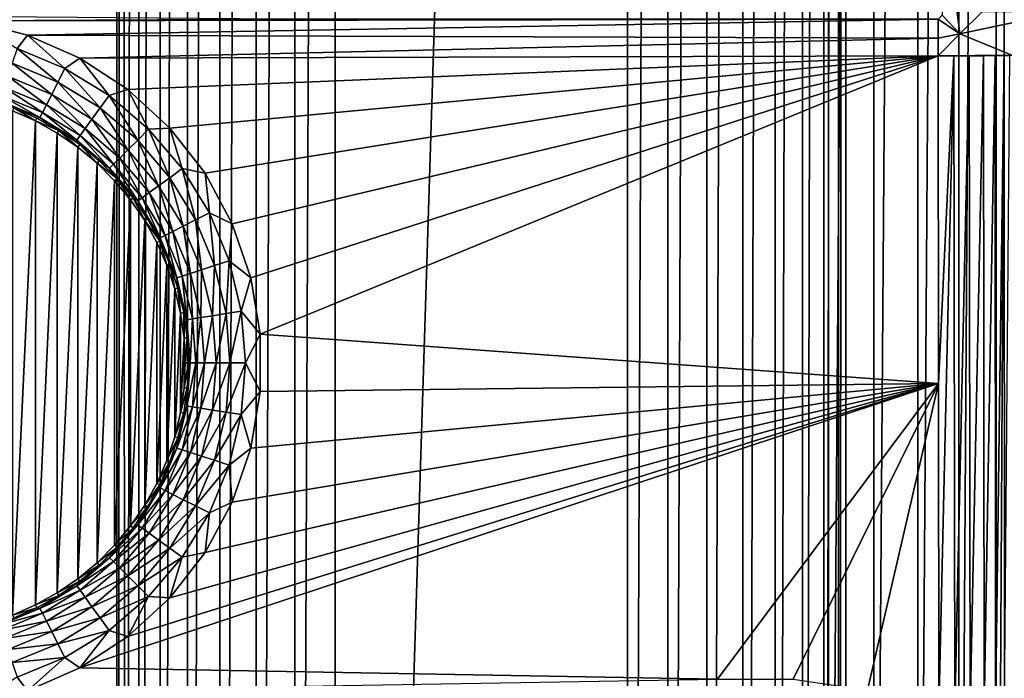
# Model space of a CAD drawing. Header units: metres. Extents: x -206 to 75, y -104 to 104.
# Tile 997 of 1056: x 26 to 40, y -29 to -20. Entities that reach past the tile are written whole.
import ezdxf

# ---------------------------------------------------------------- set-up
doc = ezdxf.new("R2010")
doc.units = ezdxf.units.M
doc.layers.add('solid_01_1-CONSUMER_THERM_B_125288', color=7, linetype='CONTINUOUS')

msp = doc.modelspace()

# ---------------------------------------------------------------- linework, layer by layer
at = {"layer": 'solid_01_1-CONSUMER_THERM_B_125288'}
for points in [[(37.641285, -67.320755), (69.485435, 75.004799), (69.506912, -74.995201)], [(37.641285, -67.320755), (37.742935, -66.77655), (69.485435, 75.004799)], [(37.723892, 66.223442), (69.485435, 75.004799), (37.742855, -66.222939)], [(37.742935, -66.77655), (37.742855, -66.222939), (69.485435, 75.004799)], [(-27.776106, 66.214066), (28.050987, 67.836098), (-27.757145, -66.232315)], [(28.050987, 67.836098), (-27.757065, -66.785934), (-27.757145, -66.232315)], [(28.050987, 67.836098), (27.851068, 67.319839), (-27.757065, -66.785934)], [(27.851068, 67.319839), (27.74942, 66.775635), (-27.757065, -66.785934)], [(27.74942, 66.775635), (-28.058632, -67.846397), (-27.858715, -67.330139)], [(27.74942, 66.775635), (27.749498, 66.222015), (-28.058632, -67.846397)], [(27.74942, 66.775635), (-27.858715, -67.330139), (-27.757065, -66.785934)], [(27.749498, 66.222015), (27.768459, -66.224365), (-28.058632, -67.846397)], [(27.749498, 66.222015), (27.851305, 65.677841), (27.768459, -66.224365)], [(37.622242, 65.679237), (37.723892, 66.223442), (37.641048, -65.678764)], [(37.723892, 66.223442), (37.742855, -66.222939), (37.641048, -65.678764)], [(27.851305, 65.677841), (27.87011, -65.680161), (27.768459, -66.224365)], [(27.851305, 65.677841), (28.051369, 65.161636), (27.87011, -65.680161)], [(37.422325, 65.162979), (37.622242, 65.679237), (37.440983, -65.16256)], [(37.622242, 65.679237), (37.641048, -65.678764), (37.440983, -65.16256)], [(28.051369, 65.161636), (28.070026, -65.163902), (27.87011, -65.680161)], [(28.051369, 65.161636), (28.34288, 64.690987), (28.070026, -65.163902)], [(37.130951, 64.692245), (37.422325, 65.162979), (37.149475, -64.69191)], [(37.422325, 65.162979), (37.440983, -65.16256), (37.149475, -64.69191)], [(28.34288, 64.690987), (28.361403, -64.693169), (28.070026, -65.163902)], [(28.34288, 64.690987), (28.715908, 64.281921), (28.361403, -64.693169)], [(36.758041, 64.283073), (37.130951, 64.692245), (36.776447, -64.282845)], [(37.130951, 64.692245), (37.149475, -64.69191), (36.776447, -64.282845)], [(28.715908, 64.281921), (28.734314, -64.283997), (28.361403, -64.693169)], [(28.715908, 64.281921), (29.157747, 63.948364), (28.734314, -64.283997)], [(36.316296, 63.94939), (36.758041, 64.283073), (36.334606, -63.949284)], [(36.758041, 64.283073), (36.776447, -64.282845), (36.334606, -63.949284)], [(29.157747, 63.948364), (29.176058, -63.95031), (28.734314, -64.283997)], [(29.157747, 63.948364), (29.653353, 63.701675), (29.176058, -63.95031)], [(35.820763, 63.702557), (36.316296, 63.94939), (35.839001, -63.702595)], [(36.316296, 63.94939), (36.334606, -63.949284), (35.839001, -63.702595)], [(29.653353, 63.701675), (29.671591, -63.703476), (29.176058, -63.95031)], [(29.653353, 63.701675), (30.185843, 63.550251), (29.671591, -63.703476)], [(35.288315, 63.550983), (35.820763, 63.702557), (35.306511, -63.551174)], [(35.820763, 63.702557), (35.839001, -63.702595), (35.306511, -63.551174)], [(30.185843, 63.550251), (30.204039, -63.551903), (29.671591, -63.703476)], [(30.185843, 63.550251), (30.737085, 63.499252), (30.204039, -63.551903)], [(30.737085, 63.499252), (30.755268, -63.500744), (30.204039, -63.551903)], [(34.737087, 63.499825), (30.755268, -63.500744), (30.737085, 63.499252)], [(34.737087, 63.499825), (34.755268, -63.500172), (30.755268, -63.500744)], [(34.737087, 63.499825), (35.288315, 63.550983), (34.755268, -63.500172)], [(35.288315, 63.550983), (35.306511, -63.551174), (34.755268, -63.500172)], [(-37.500069, 41.072453, 108.410858), (37.499931, 41.072487, 108.410858), (-37.500031, -41.072514, 108.410858)], [(37.499931, 41.072487, 108.410858), (37.499969, -41.072479, 108.410858), (-37.500031, -41.072514, 108.410858)], [(38.120285, 41.018215, 108.410858), (37.499969, -41.072479, 108.410858), (37.499931, 41.072487, 108.410858)], [(38.120323, -41.018204, 108.410858), (37.499969, -41.072479, 108.410858), (38.120285, 41.018215, 108.410858)], [(38.120323, -41.018204, 108.410858), (38.120285, 41.018215, 108.410858), (38.72179, 40.85704, 108.410858)], [(38.120323, -41.018204, 108.410858), (38.72179, 40.85704, 108.410858), (38.721828, -40.857029, 108.410858)], [(38.721828, -40.857029, 108.410858), (38.72179, 40.85704, 108.410858), (39.286171, 40.593868, 108.410858)], [(38.721828, -40.857029, 108.410858), (39.286171, 40.593868, 108.410858), (39.286209, -40.593857, 108.410858)], [(39.286209, -40.593857, 108.410858), (39.286171, 40.593868, 108.410858), (39.79628, 40.236687, 108.410858)], [(39.286209, -40.593857, 108.410858), (39.79628, 40.236687, 108.410858), (39.796318, -40.236675, 108.410858)], [(39.796318, -40.236675, 108.410858), (39.79628, 40.236687, 108.410858), (40.23661, 39.796356, 108.410858)], [(39.796318, -40.236675, 108.410858), (40.23661, 39.796356, 108.410858), (40.236649, -39.796341, 108.410858)], [(-42.500034, -37.500031, 108.5), (42.499931, 37.500008, 108.5), (-42.500069, 37.499969, 108.5)], [(-42.500034, -37.500031, 108.5), (42.499966, -37.499992, 108.5), (42.499931, 37.500008, 108.5)], [(39.299438, -20.500515, 40.316833), (39.602112, -20.19784, 75), (39.057556, -18.55759, 12.6)], [(39.299438, -20.500515, 40.316833), (39.057556, -18.55759, 12.6), (39.057556, -20.242397, 12.6)], [(39.299438, -20.500515, 40.316833), (40.010323, -20.791357, 6.989528), (40.722553, -20.19784, 75)], [(39.299438, -20.500515, 40.316833), (40.722553, -20.19784, 75), (39.602112, -20.19784, 75)], [(25.780457, -20.323372, 6), (29.99996, -20.299997, 6), (24.99996, -20.25869, 6)], [(25.780457, -20.323372, 6), (38.999958, -20.299994, 6), (29.99996, -20.299997, 6)], [(25.780457, -20.323372, 6), (26.539579, -20.515627, 6), (38.999958, -20.299994, 6)], [(26.397055, -20.700184, 6.024549), (26.539579, -20.515627, 6), (25.780457, -20.323372, 6)], [(26.539579, -20.515627, 6), (38.999958, -20.557455, 6.00003), (38.999958, -20.299994, 6)], [(39.299438, -20.500515, 40.316833), (39.057556, -20.242397, 12.6), (38.999958, -20.299994, 6)], [(39.299438, -20.500515, 40.316833), (38.999958, -20.299994, 6), (38.999958, -20.557455, 6.00003)], [(26.397055, -20.700184, 6.024549), (27.052494, -20.971676, 6.024549), (26.539579, -20.515627, 6)], [(26.539579, -20.515627, 6), (27.256702, -20.83021, 6), (38.999958, -20.557455, 6.00003)], [(27.052494, -20.971676, 6.024549), (27.256702, -20.83021, 6), (26.539579, -20.515627, 6)], [(27.256702, -20.83021, 6), (39.00386, -20.799999, 6), (38.999958, -20.557455, 6.00003)], [(39.299438, -20.500515, 40.316833), (38.999958, -20.557455, 6.00003), (39.00386, -20.799999, 6)], [(39.299438, -20.500515, 40.316833), (39.00386, -20.799999, 6), (40.010323, -20.791357, 6.989528)], [(26.956877, -21.159334, 6.097567), (26.397055, -20.700184, 6.024549), (26.331972, -20.90049, 6.097567)], [(26.956877, -21.159334, 6.097567), (27.052494, -20.971676, 6.024549), (26.397055, -20.700184, 6.024549)], [(27.052494, -20.971676, 6.024549), (27.657393, -21.342358, 6.024549), (27.256702, -20.83021, 6)], [(27.256702, -20.83021, 6), (27.912264, -21.258539, 6), (39.00386, -20.799999, 6)], [(27.657393, -21.342358, 6.024549), (27.912264, -21.258539, 6), (27.256702, -20.83021, 6)], [(27.912264, -21.258539, 6), (28.488382, -21.788935, 6), (39.00386, -20.799999, 6)], [(28.488382, -21.788935, 6), (28.969341, -22.406923, 6), (39.00386, -20.799999, 6)], [(28.969341, -22.406923, 6), (29.34202, -23.095646, 6), (39.00386, -20.799999, 6)], [(29.34202, -23.095646, 6), (29.596251, -23.836319, 6), (39.00386, -20.799999, 6)], [(29.596251, -23.836319, 6), (29.725101, -24.608736, 6), (39.00386, -20.799999, 6)], [(29.725101, -24.608736, 6), (39.007122, -25.280548, 6), (39.00386, -20.799999, 6)], [(40.002762, -20.792341, 6.876812), (40.010323, -20.791357, 6.989528), (39.00386, -20.799999, 6)], [(39.982456, -20.793314, 6.765373), (40.002762, -20.792341, 6.876812), (39.00386, -20.799999, 6)], [(39.905415, -20.795158, 6.553994), (39.982456, -20.793314, 6.765373), (39.00386, -20.799999, 6)], [(39.782532, -20.796812, 6.364581), (39.905415, -20.795158, 6.553994), (39.00386, -20.799999, 6)], [(39.620308, -20.798182, 6.207568), (39.782532, -20.796812, 6.364581), (39.00386, -20.799999, 6)], [(39.427048, -20.7992, 6.090932), (39.620308, -20.798182, 6.207568), (39.00386, -20.799999, 6)], [(39.217274, -20.799805, 6.021635), (39.427048, -20.7992, 6.090932), (39.00386, -20.799999, 6)], [(39.217274, -20.799805, 6.021635), (39.00386, -20.799999, 6), (39.007122, -25.280548, 6)], [(39.007122, -25.280548, 6), (39.01038, -29.761097, 6), (39.217274, -20.799805, 6.021635)], [(39.217274, -20.799805, 6.021635), (39.01038, -29.761097, 6), (39.231445, -29.761095, 6.02474)], [(39.217274, -20.799805, 6.021635), (39.231445, -29.761095, 6.02474), (39.427048, -20.7992, 6.090932)], [(39.427048, -20.7992, 6.090932), (39.231445, -29.761095, 6.02474), (39.441566, -29.761095, 6.097737)], [(39.427048, -20.7992, 6.090932), (39.441566, -29.761095, 6.097737), (39.620308, -20.798182, 6.207568)], [(39.620308, -20.798182, 6.207568), (39.441566, -29.761095, 6.097737), (39.630356, -29.761095, 6.215378)], [(39.620308, -20.798182, 6.207568), (39.630356, -29.761095, 6.215378), (39.782532, -20.796812, 6.364581)], [(39.782532, -20.796812, 6.364581), (39.630356, -29.761095, 6.215378), (39.788467, -29.761095, 6.371843)], [(39.782532, -20.796812, 6.364581), (39.788467, -29.761095, 6.371843), (39.905415, -20.795158, 6.553994)], [(39.905415, -20.795158, 6.553994), (39.788467, -29.761095, 6.371843), (39.908081, -29.761095, 6.559389)], [(39.905415, -20.795158, 6.553994), (39.908081, -29.761095, 6.559389), (39.982456, -20.793314, 6.765373)], [(26.331972, -20.90049, 6.097567), (26.273504, -21.080435, 6.215427), (26.870979, -21.327917, 6.215427)], [(26.956877, -21.159334, 6.097567), (26.331972, -20.90049, 6.097567), (26.870979, -21.327917, 6.215427)], [(27.533596, -21.512747, 6.097567), (27.052494, -20.971676, 6.024549), (26.956877, -21.159334, 6.097567)], [(27.533596, -21.512747, 6.097567), (27.657393, -21.342358, 6.024549), (27.052494, -20.971676, 6.024549)], [(26.273504, -21.080435, 6.215427), (26.224556, -21.231079, 6.372272), (26.799068, -21.469049, 6.372272)], [(26.870979, -21.327917, 6.215427), (26.273504, -21.080435, 6.215427), (26.799068, -21.469049, 6.372272)], [(26.224556, -21.231079, 6.372272), (26.187563, -21.344934, 6.560308), (26.744719, -21.575716, 6.560308)], [(26.799068, -21.469049, 6.372272), (26.224556, -21.231079, 6.372272), (26.744719, -21.575716, 6.560308)], [(26.956877, -21.159334, 6.097567), (26.870979, -21.327917, 6.215427), (27.422384, -21.665817, 6.215427)], [(27.533596, -21.512747, 6.097567), (26.956877, -21.159334, 6.097567), (27.422384, -21.665817, 6.215427)], [(27.657393, -21.342358, 6.024549), (28.196856, -21.803102, 6.024549), (27.912264, -21.258539, 6)], [(28.196856, -21.803102, 6.024549), (28.488382, -21.788935, 6), (27.912264, -21.258539, 6)], [(26.187563, -21.344934, 6.560308), (26.164358, -21.416348, 6.770193), (26.71063, -21.64262, 6.770193)], [(26.164358, -21.416348, 6.770193), (26.351507, -21.511303, 6.991273), (26.667637, -21.650888, 6.991273)], [(26.71063, -21.64262, 6.770193), (26.164358, -21.416348, 6.770193), (26.667637, -21.650888, 6.991273)], [(26.744719, -21.575716, 6.560308), (26.187563, -21.344934, 6.560308), (26.71063, -21.64262, 6.770193)], [(26.870979, -21.327917, 6.215427), (26.799068, -21.469049, 6.372272), (27.329281, -21.793962, 6.372272)], [(27.422384, -21.665817, 6.215427), (26.870979, -21.327917, 6.215427), (27.329281, -21.793962, 6.372272)], [(28.04793, -21.952028, 6.097567), (27.657393, -21.342358, 6.024549), (27.533596, -21.512747, 6.097567)], [(28.04793, -21.952028, 6.097567), (28.196856, -21.803102, 6.024549), (27.657393, -21.342358, 6.024549)], [(26.351507, -21.511303, 6.991273), (26.335381, -21.551941, 12), (26.648268, -21.690081, 12)], [(26.335421, -28.448044, 12), (26.648268, -21.690081, 12), (26.335381, -21.551941, 12)], [(26.667637, -21.650888, 6.991273), (26.351507, -21.511303, 6.991273), (26.648268, -21.690081, 12)], [(26.799068, -21.469049, 6.372272), (26.744719, -21.575716, 6.560308), (27.258915, -21.890816, 6.560308)], [(27.329281, -21.793962, 6.372272), (26.799068, -21.469049, 6.372272), (27.258915, -21.890816, 6.560308)], [(27.533596, -21.512747, 6.097567), (27.422384, -21.665817, 6.215427), (27.914141, -22.085817, 6.215427)], [(28.04793, -21.952028, 6.097567), (27.533596, -21.512747, 6.097567), (27.914141, -22.085817, 6.215427)], [(26.335421, -28.448044, 12), (26.648331, -28.309889, 12), (26.648268, -21.690081, 12)], [(26.96954, -21.819048, 6.991273), (26.667637, -21.650888, 6.991273), (26.648268, -21.690081, 12)], [(26.648331, -28.309889, 12), (26.94663, -21.856264, 12), (26.648268, -21.690081, 12)], [(26.96954, -21.819048, 6.991273), (26.648268, -21.690081, 12), (26.94663, -21.856264, 12)], [(26.71063, -21.64262, 6.770193), (26.667637, -21.650888, 6.991273), (26.96954, -21.819048, 6.991273)], [(26.744719, -21.575716, 6.560308), (26.71063, -21.64262, 6.770193), (27.214779, -21.951563, 6.770193)], [(27.214779, -21.951563, 6.770193), (26.71063, -21.64262, 6.770193), (26.96954, -21.819048, 6.991273)], [(27.258915, -21.890816, 6.560308), (26.744719, -21.575716, 6.560308), (27.214779, -21.951563, 6.770193)], [(27.422384, -21.665817, 6.215427), (27.329281, -21.793962, 6.372272), (27.802139, -22.197821, 6.372272)], [(27.914141, -22.085817, 6.215427), (27.422384, -21.665817, 6.215427), (27.802139, -22.197821, 6.372272)], [(26.96954, -21.819048, 6.991273), (26.94663, -21.856264, 12), (27.228035, -22.049044, 12)], [(27.254639, -22.014347, 6.991273), (26.96954, -21.819048, 6.991273), (27.228035, -22.049044, 12)], [(27.214779, -21.951563, 6.770193), (26.96954, -21.819048, 6.991273), (27.254639, -22.014347, 6.991273)], [(27.329281, -21.793962, 6.372272), (27.258915, -21.890816, 6.560308), (27.717487, -22.282473, 6.560308)], [(27.802139, -22.197821, 6.372272), (27.329281, -21.793962, 6.372272), (27.717487, -22.282473, 6.560308)], [(28.487213, -22.466362, 6.097567), (28.196856, -21.803102, 6.024549), (28.04793, -21.952028, 6.097567)], [(28.196856, -21.803102, 6.024549), (28.657602, -22.342566, 6.024549), (28.488382, -21.788935, 6)], [(28.487213, -22.466362, 6.097567), (28.657602, -22.342566, 6.024549), (28.196856, -21.803102, 6.024549)], [(28.657602, -22.342566, 6.024549), (28.969341, -22.406923, 6), (28.488382, -21.788935, 6)], [(26.648331, -28.309889, 12), (26.946733, -28.143673, 12), (26.94663, -21.856264, 12)], [(26.946733, -28.143673, 12), (27.228035, -22.049044, 12), (26.94663, -21.856264, 12)], [(27.258915, -21.890816, 6.560308), (27.214779, -21.951563, 6.770193), (27.664392, -22.335567, 6.770193)], [(27.214779, -21.951563, 6.770193), (27.254639, -22.014347, 6.991273), (27.520502, -22.235119, 6.991273)], [(27.664392, -22.335567, 6.770193), (27.214779, -21.951563, 6.770193), (27.520502, -22.235119, 6.991273)], [(27.717487, -22.282473, 6.560308), (27.258915, -21.890816, 6.560308), (27.664392, -22.335567, 6.770193)], [(28.04793, -21.952028, 6.097567), (27.914141, -22.085817, 6.215427), (28.334143, -22.577574, 6.215427)], [(28.487213, -22.466362, 6.097567), (28.04793, -21.952028, 6.097567), (28.334143, -22.577574, 6.215427)], [(26.946733, -28.143673, 12), (27.228128, -27.950888, 12), (27.228035, -22.049044, 12)], [(27.254639, -22.014347, 6.991273), (27.228035, -22.049044, 12), (27.491121, -22.267502, 12)], [(27.228128, -27.950888, 12), (27.491121, -22.267502, 12), (27.228035, -22.049044, 12)], [(27.520502, -22.235119, 6.991273), (27.254639, -22.014347, 6.991273), (27.491121, -22.267502, 12)], [(27.914141, -22.085817, 6.215427), (27.802139, -22.197821, 6.372272), (28.205997, -22.670677, 6.372272)], [(28.334143, -22.577574, 6.215427), (27.914141, -22.085817, 6.215427), (28.205997, -22.670677, 6.372272)], [(27.802139, -22.197821, 6.372272), (27.717487, -22.282473, 6.560308), (28.109144, -22.741045, 6.560308)], [(28.205997, -22.670677, 6.372272), (27.802139, -22.197821, 6.372272), (28.109144, -22.741045, 6.560308)], [(27.228128, -27.950888, 12), (27.491213, -27.732414, 12), (27.491121, -22.267502, 12)], [(27.76486, -22.479479, 6.991273), (27.520502, -22.235119, 6.991273), (27.491121, -22.267502, 12)], [(27.491213, -27.732414, 12), (27.73259, -22.508951, 12), (27.491121, -22.267502, 12)], [(27.76486, -22.479479, 6.991273), (27.491121, -22.267502, 12), (27.73259, -22.508951, 12)], [(27.664392, -22.335567, 6.770193), (27.520502, -22.235119, 6.991273), (27.76486, -22.479479, 6.991273)], [(27.717487, -22.282473, 6.560308), (27.664392, -22.335567, 6.770193), (28.048397, -22.785181, 6.770193)], [(27.664392, -22.335567, 6.770193), (27.76486, -22.479479, 6.991273), (27.98563, -22.745344, 6.991273)], [(28.048397, -22.785181, 6.770193), (27.664392, -22.335567, 6.770193), (27.98563, -22.745344, 6.991273)], [(28.109144, -22.741045, 6.560308), (27.717487, -22.282473, 6.560308), (28.048397, -22.785181, 6.770193)], [(28.840628, -23.043081, 6.097567), (28.657602, -22.342566, 6.024549), (28.487213, -22.466362, 6.097567)], [(28.657602, -22.342566, 6.024549), (29.028284, -22.947464, 6.024549), (28.969341, -22.406923, 6)], [(28.840628, -23.043081, 6.097567), (29.028284, -22.947464, 6.024549), (28.657602, -22.342566, 6.024549)], [(27.76486, -22.479479, 6.991273), (27.73259, -22.508951, 12), (27.950558, -22.771439, 12)], [(27.98563, -22.745344, 6.991273), (27.76486, -22.479479, 6.991273), (27.950558, -22.771439, 12)], [(28.487213, -22.466362, 6.097567), (28.334143, -22.577574, 6.215427), (28.672043, -23.128979, 6.215427)], [(28.840628, -23.043081, 6.097567), (28.487213, -22.466362, 6.097567), (28.672043, -23.128979, 6.215427)], [(29.028284, -22.947464, 6.024549), (29.34202, -23.095646, 6), (28.969341, -22.406923, 6)], [(27.491213, -27.732414, 12), (27.732733, -27.490891, 12), (27.73259, -22.508951, 12)], [(27.732733, -27.490891, 12), (27.950558, -22.771439, 12), (27.73259, -22.508951, 12)], [(28.334143, -22.577574, 6.215427), (28.205997, -22.670677, 6.372272), (28.53091, -23.20089, 6.372272)], [(28.672043, -23.128979, 6.215427), (28.334143, -22.577574, 6.215427), (28.53091, -23.20089, 6.372272)], [(27.98563, -22.745344, 6.991273), (27.950558, -22.771439, 12), (28.143791, -23.053524, 12)], [(28.180927, -23.030443, 6.991273), (27.98563, -22.745344, 6.991273), (28.143791, -23.053524, 12)], [(28.048397, -22.785181, 6.770193), (27.98563, -22.745344, 6.991273), (28.180927, -23.030443, 6.991273)], [(28.109144, -22.741045, 6.560308), (28.048397, -22.785181, 6.770193), (28.35734, -23.28933, 6.770193)], [(28.205997, -22.670677, 6.372272), (28.109144, -22.741045, 6.560308), (28.424244, -23.255239, 6.560308)], [(28.424244, -23.255239, 6.560308), (28.109144, -22.741045, 6.560308), (28.35734, -23.28933, 6.770193)], [(28.53091, -23.20089, 6.372272), (28.205997, -22.670677, 6.372272), (28.424244, -23.255239, 6.560308)], [(27.732733, -27.490891, 12), (27.950674, -27.228411, 12), (27.950558, -22.771439, 12)], [(27.950674, -27.228411, 12), (28.143791, -23.053524, 12), (27.950558, -22.771439, 12)], [(28.35734, -23.28933, 6.770193), (28.048397, -22.785181, 6.770193), (28.180927, -23.030443, 6.991273)], [(28.349085, -23.332348, 6.991273), (28.180927, -23.030443, 6.991273), (28.143791, -23.053524, 12)], [(28.35734, -23.28933, 6.770193), (28.180927, -23.030443, 6.991273), (28.349085, -23.332348, 6.991273)], [(29.099472, -23.667986, 6.097567), (29.028284, -22.947464, 6.024549), (28.840628, -23.043081, 6.097567)], [(29.028284, -22.947464, 6.024549), (29.299776, -23.602903, 6.024549), (29.34202, -23.095646, 6)], [(29.099472, -23.667986, 6.097567), (29.299776, -23.602903, 6.024549), (29.028284, -22.947464, 6.024549)], [(27.950674, -27.228411, 12), (28.143873, -26.946344, 12), (28.143791, -23.053524, 12)], [(28.143873, -26.946344, 12), (28.309994, -23.351908, 12), (28.143791, -23.053524, 12)], [(28.349085, -23.332348, 6.991273), (28.143791, -23.053524, 12), (28.309994, -23.351908, 12)], [(28.672043, -23.128979, 6.215427), (28.53091, -23.20089, 6.372272), (28.768883, -23.775402, 6.372272)], [(28.840628, -23.043081, 6.097567), (28.672043, -23.128979, 6.215427), (28.919527, -23.726454, 6.215427)], [(28.919527, -23.726454, 6.215427), (28.672043, -23.128979, 6.215427), (28.768883, -23.775402, 6.372272)], [(29.099472, -23.667986, 6.097567), (28.840628, -23.043081, 6.097567), (28.919527, -23.726454, 6.215427)], [(29.299776, -23.602903, 6.024549), (29.596251, -23.836319, 6), (29.34202, -23.095646, 6)], [(28.35734, -23.28933, 6.770193), (28.349085, -23.332348, 6.991273), (28.48867, -23.648479, 6.991273)], [(28.424244, -23.255239, 6.560308), (28.35734, -23.28933, 6.770193), (28.583612, -23.8356, 6.770193)], [(28.583612, -23.8356, 6.770193), (28.35734, -23.28933, 6.770193), (28.48867, -23.648479, 6.991273)], [(28.53091, -23.20089, 6.372272), (28.424244, -23.255239, 6.560308), (28.655025, -23.812397, 6.560308)], [(28.655025, -23.812397, 6.560308), (28.424244, -23.255239, 6.560308), (28.583612, -23.8356, 6.770193)], [(28.768883, -23.775402, 6.372272), (28.53091, -23.20089, 6.372272), (28.655025, -23.812397, 6.560308)], [(28.143873, -26.946344, 12), (28.310114, -26.647844, 12), (28.309994, -23.351908, 12)], [(28.349085, -23.332348, 6.991273), (28.309994, -23.351908, 12), (28.44779, -23.663944, 12)], [(28.310114, -26.647844, 12), (28.44779, -23.663944, 12), (28.309994, -23.351908, 12)], [(28.48867, -23.648479, 6.991273), (28.349085, -23.332348, 6.991273), (28.44779, -23.663944, 12)], [(28.310114, -26.647844, 12), (28.44787, -26.335854, 12), (28.44779, -23.663944, 12)], [(28.48867, -23.648479, 6.991273), (28.44779, -23.663944, 12), (28.55645, -23.988132, 12)], [(28.44787, -26.335854, 12), (28.55645, -23.988132, 12), (28.44779, -23.663944, 12)], [(28.59849, -23.976141, 6.991273), (28.48867, -23.648479, 6.991273), (28.55645, -23.988132, 12)], [(28.583612, -23.8356, 6.770193), (28.48867, -23.648479, 6.991273), (28.59849, -23.976141, 6.991273)], [(29.099472, -23.667986, 6.097567), (28.919527, -23.726454, 6.215427), (29.070496, -24.355289, 6.215427)], [(29.257372, -24.325691, 6.097567), (29.099472, -23.667986, 6.097567), (29.070496, -24.355289, 6.215427)], [(29.257372, -24.325691, 6.097567), (29.299776, -23.602903, 6.024549), (29.099472, -23.667986, 6.097567)], [(29.257372, -24.325691, 6.097567), (29.465393, -24.292744, 6.024549), (29.299776, -23.602903, 6.024549)], [(29.299776, -23.602903, 6.024549), (29.465393, -24.292744, 6.024549), (29.596251, -23.836319, 6)], [(28.655025, -23.812397, 6.560308), (28.583612, -23.8356, 6.770193), (28.721645, -24.410542, 6.770193)], [(28.583612, -23.8356, 6.770193), (28.59849, -23.976141, 6.991273), (28.677608, -24.312538, 6.991273)], [(28.721645, -24.410542, 6.770193), (28.583612, -23.8356, 6.770193), (28.677608, -24.312538, 6.991273)], [(28.768883, -23.775402, 6.372272), (28.655025, -23.812397, 6.560308), (28.795809, -24.398796, 6.560308)], [(28.795809, -24.398796, 6.560308), (28.655025, -23.812397, 6.560308), (28.721645, -24.410542, 6.770193)], [(28.919527, -23.726454, 6.215427), (28.768883, -23.775402, 6.372272), (28.914051, -24.380068, 6.372272)], [(28.914051, -24.380068, 6.372272), (28.768883, -23.775402, 6.372272), (28.795809, -24.398796, 6.560308)], [(29.070496, -24.355289, 6.215427), (28.919527, -23.726454, 6.215427), (28.914051, -24.380068, 6.372272)], [(29.465393, -24.292744, 6.024549), (29.725101, -24.608736, 6), (29.596251, -23.836319, 6)], [(28.59849, -23.976141, 6.991273), (28.55645, -23.988132, 12), (28.634678, -24.320774, 12)], [(28.677608, -24.312538, 6.991273), (28.59849, -23.976141, 6.991273), (28.634678, -24.320774, 12)], [(28.44787, -26.335854, 12), (28.556496, -26.011713, 12), (28.55645, -23.988132, 12)], [(28.556496, -26.011713, 12), (28.634678, -24.320774, 12), (28.55645, -23.988132, 12)], [(28.556496, -26.011713, 12), (28.634722, -25.678986, 12), (28.634678, -24.320774, 12)], [(28.677608, -24.312538, 6.991273), (28.634678, -24.320774, 12), (28.681791, -24.658415, 12)], [(28.634722, -25.678986, 12), (28.681791, -24.658415, 12), (28.634678, -24.320774, 12)], [(28.725351, -24.6548, 6.991273), (28.677608, -24.312538, 6.991273), (28.681791, -24.658415, 12)], [(28.721645, -24.410542, 6.770193), (28.677608, -24.312538, 6.991273), (28.725351, -24.6548, 6.991273)], [(28.914051, -24.380068, 6.372272), (28.795809, -24.398796, 6.560308), (28.843124, -24.999998, 6.560308)], [(28.962841, -24.999998, 6.372272), (28.914051, -24.380068, 6.372272), (28.843124, -24.999998, 6.560308)], [(29.070496, -24.355289, 6.215427), (28.914051, -24.380068, 6.372272), (28.962841, -24.999998, 6.372272)], [(29.121237, -24.999998, 6.215427), (29.070496, -24.355289, 6.215427), (28.962841, -24.999998, 6.372272)], [(29.257372, -24.325691, 6.097567), (29.070496, -24.355289, 6.215427), (29.121237, -24.999998, 6.215427)], [(29.310442, -24.999998, 6.097567), (29.257372, -24.325691, 6.097567), (29.121237, -24.999998, 6.215427)], [(29.310442, -24.999998, 6.097567), (29.465393, -24.292744, 6.024549), (29.257372, -24.325691, 6.097567)], [(29.310442, -24.999998, 6.097567), (29.521055, -24.999998, 6.024549), (29.465393, -24.292744, 6.024549)], [(29.465393, -24.292744, 6.024549), (29.521055, -24.999998, 6.024549), (29.725101, -24.608736, 6)], [(28.795809, -24.398796, 6.560308), (28.721645, -24.410542, 6.770193), (28.768036, -24.999998, 6.770193)], [(28.721645, -24.410542, 6.770193), (28.725351, -24.6548, 6.991273), (28.74131, -25.000008, 6.991273)], [(28.768036, -24.999998, 6.770193), (28.721645, -24.410542, 6.770193), (28.74131, -25.000008, 6.991273)], [(28.843124, -24.999998, 6.560308), (28.795809, -24.398796, 6.560308), (28.768036, -24.999998, 6.770193)], [(28.725351, -24.6548, 6.991273), (28.681791, -24.658415, 12), (28.697599, -24.99992, 12)], [(28.74131, -25.000008, 6.991273), (28.725351, -24.6548, 6.991273), (28.697599, -24.99992, 12)], [(29.521055, -24.999998, 6.024549), (29.725054, -25.391827, 6), (29.725101, -24.608736, 6)], [(29.725101, -24.608736, 6), (29.725054, -25.391827, 6), (39.007122, -25.280548, 6)], [(28.634722, -25.678986, 12), (28.68181, -25.341368, 12), (28.681791, -24.658415, 12)], [(28.68181, -25.341368, 12), (28.697599, -24.99992, 12), (28.681791, -24.658415, 12)], [(28.74131, -25.000008, 6.991273), (28.697599, -24.99992, 12), (28.68181, -25.341368, 12)], [(28.725349, -25.345217, 6.991273), (28.74131, -25.000008, 6.991273), (28.68181, -25.341368, 12)], [(28.721645, -25.589455, 6.770193), (28.768036, -24.999998, 6.770193), (28.725349, -25.345217, 6.991273)], [(28.843124, -24.999998, 6.560308), (28.768036, -24.999998, 6.770193), (28.721645, -25.589455, 6.770193)], [(28.795809, -25.601202, 6.560308), (28.843124, -24.999998, 6.560308), (28.721645, -25.589455, 6.770193)], [(28.768036, -24.999998, 6.770193), (28.74131, -25.000008, 6.991273), (28.725349, -25.345217, 6.991273)], [(28.962841, -24.999998, 6.372272), (28.843124, -24.999998, 6.560308), (28.795809, -25.601202, 6.560308)], [(28.914051, -25.61993, 6.372272), (28.962841, -24.999998, 6.372272), (28.795809, -25.601202, 6.560308)], [(29.121237, -24.999998, 6.215427), (28.962841, -24.999998, 6.372272), (28.914051, -25.61993, 6.372272)], [(29.070498, -25.644709, 6.215427), (29.121237, -24.999998, 6.215427), (28.914051, -25.61993, 6.372272)], [(29.310442, -24.999998, 6.097567), (29.121237, -24.999998, 6.215427), (29.070498, -25.644709, 6.215427)], [(29.257374, -25.674307, 6.097567), (29.310442, -24.999998, 6.097567), (29.070498, -25.644709, 6.215427)], [(29.257374, -25.674307, 6.097567), (29.465393, -25.707253, 6.024549), (29.521055, -24.999998, 6.024549)], [(29.257374, -25.674307, 6.097567), (29.521055, -24.999998, 6.024549), (29.310442, -24.999998, 6.097567)], [(29.521055, -24.999998, 6.024549), (29.465393, -25.707253, 6.024549), (29.725054, -25.391827, 6)], [(27.256205, -29.170061, 6), (35.984261, -29.327198, 6), (39.007122, -25.280548, 6)], [(27.911819, -28.741808, 6), (27.256205, -29.170061, 6), (39.007122, -25.280548, 6)], [(28.488001, -28.211481, 6), (27.911819, -28.741808, 6), (39.007122, -25.280548, 6)], [(28.969032, -27.593552, 6), (28.488001, -28.211481, 6), (39.007122, -25.280548, 6)], [(29.341793, -26.904871, 6), (28.969032, -27.593552, 6), (39.007122, -25.280548, 6)], [(29.596113, -26.164228, 6), (29.341793, -26.904871, 6), (39.007122, -25.280548, 6)], [(29.725054, -25.391827, 6), (29.596113, -26.164228, 6), (39.007122, -25.280548, 6)], [(39.007122, -25.280548, 6), (35.984261, -29.327198, 6), (37.016884, -29.327286, 6)], [(39.007122, -25.280548, 6), (37.016884, -29.327286, 6), (38.034855, -29.474394, 6)], [(39.007122, -25.280548, 6), (38.034855, -29.474394, 6), (39.01038, -29.761097, 6)], [(28.725349, -25.345217, 6.991273), (28.68181, -25.341368, 12), (28.634722, -25.678986, 12)], [(28.677607, -25.687479, 6.991273), (28.725349, -25.345217, 6.991273), (28.634722, -25.678986, 12)], [(28.721645, -25.589455, 6.770193), (28.725349, -25.345217, 6.991273), (28.677607, -25.687479, 6.991273)], [(29.465393, -25.707253, 6.024549), (29.596113, -26.164228, 6), (29.725054, -25.391827, 6)], [(28.583614, -26.164398, 6.770193), (28.721645, -25.589455, 6.770193), (28.598486, -26.023876, 6.991273)], [(28.795809, -25.601202, 6.560308), (28.721645, -25.589455, 6.770193), (28.583614, -26.164398, 6.770193)], [(28.721645, -25.589455, 6.770193), (28.677607, -25.687479, 6.991273), (28.598486, -26.023876, 6.991273)], [(28.677607, -25.687479, 6.991273), (28.634722, -25.678986, 12), (28.556496, -26.011713, 12)], [(28.598486, -26.023876, 6.991273), (28.677607, -25.687479, 6.991273), (28.556496, -26.011713, 12)], [(28.655027, -26.187601, 6.560308), (28.795809, -25.601202, 6.560308), (28.583614, -26.164398, 6.770193)], [(28.914051, -25.61993, 6.372272), (28.795809, -25.601202, 6.560308), (28.655027, -26.187601, 6.560308)], [(28.768883, -26.224596, 6.372272), (28.914051, -25.61993, 6.372272), (28.655027, -26.187601, 6.560308)], [(29.070498, -25.644709, 6.215427), (28.914051, -25.61993, 6.372272), (28.768883, -26.224596, 6.372272)], [(28.919527, -26.273542, 6.215427), (29.070498, -25.644709, 6.215427), (28.768883, -26.224596, 6.372272)], [(29.257374, -25.674307, 6.097567), (29.070498, -25.644709, 6.215427), (28.919527, -26.273542, 6.215427)], [(29.099472, -26.33201, 6.097567), (29.257374, -25.674307, 6.097567), (28.919527, -26.273542, 6.215427)], [(29.099472, -26.33201, 6.097567), (29.465393, -25.707253, 6.024549), (29.257374, -25.674307, 6.097567)], [(29.099472, -26.33201, 6.097567), (29.299778, -26.397093, 6.024549), (29.465393, -25.707253, 6.024549)], [(29.465393, -25.707253, 6.024549), (29.299778, -26.397093, 6.024549), (29.596113, -26.164228, 6)], [(28.598486, -26.023876, 6.991273), (28.556496, -26.011713, 12), (28.44787, -26.335854, 12)], [(28.488665, -26.351538, 6.991273), (28.598486, -26.023876, 6.991273), (28.44787, -26.335854, 12)], [(28.583614, -26.164398, 6.770193), (28.598486, -26.023876, 6.991273), (28.488665, -26.351538, 6.991273)], [(28.583614, -26.164398, 6.770193), (28.488665, -26.351538, 6.991273), (28.349077, -26.667667, 6.991273)], [(28.357342, -26.710669, 6.770193), (28.583614, -26.164398, 6.770193), (28.349077, -26.667667, 6.991273)], [(28.655027, -26.187601, 6.560308), (28.583614, -26.164398, 6.770193), (28.357342, -26.710669, 6.770193)], [(28.424246, -26.744759, 6.560308), (28.655027, -26.187601, 6.560308), (28.357342, -26.710669, 6.770193)], [(28.768883, -26.224596, 6.372272), (28.655027, -26.187601, 6.560308), (28.424246, -26.744759, 6.560308)], [(28.530912, -26.799109, 6.372272), (28.768883, -26.224596, 6.372272), (28.424246, -26.744759, 6.560308)], [(28.919527, -26.273542, 6.215427), (28.768883, -26.224596, 6.372272), (28.530912, -26.799109, 6.372272)], [(29.299778, -26.397093, 6.024549), (29.341793, -26.904871, 6), (29.596113, -26.164228, 6)], [(28.488665, -26.351538, 6.991273), (28.44787, -26.335854, 12), (28.310114, -26.647844, 12)], [(28.349077, -26.667667, 6.991273), (28.488665, -26.351538, 6.991273), (28.310114, -26.647844, 12)], [(28.672045, -26.871017, 6.215427), (28.919527, -26.273542, 6.215427), (28.530912, -26.799109, 6.372272)], [(29.099472, -26.33201, 6.097567), (28.919527, -26.273542, 6.215427), (28.672045, -26.871017, 6.215427)], [(28.84063, -26.956917, 6.097567), (29.099472, -26.33201, 6.097567), (28.672045, -26.871017, 6.215427)], [(28.84063, -26.956917, 6.097567), (29.299778, -26.397093, 6.024549), (29.099472, -26.33201, 6.097567)], [(28.84063, -26.956917, 6.097567), (29.028286, -27.052532, 6.024549), (29.299778, -26.397093, 6.024549)], [(29.299778, -26.397093, 6.024549), (29.028286, -27.052532, 6.024549), (29.341793, -26.904871, 6)], [(28.349077, -26.667667, 6.991273), (28.310114, -26.647844, 12), (28.143873, -26.946344, 12)], [(28.180918, -26.96957, 6.991273), (28.349077, -26.667667, 6.991273), (28.143873, -26.946344, 12)], [(28.357342, -26.710669, 6.770193), (28.349077, -26.667667, 6.991273), (28.180918, -26.96957, 6.991273)], [(28.048399, -27.214817, 6.770193), (28.357342, -26.710669, 6.770193), (28.180918, -26.96957, 6.991273)], [(28.424246, -26.744759, 6.560308), (28.357342, -26.710669, 6.770193), (28.048399, -27.214817, 6.770193)], [(28.109146, -27.258953, 6.560308), (28.424246, -26.744759, 6.560308), (28.048399, -27.214817, 6.770193)], [(28.530912, -26.799109, 6.372272), (28.424246, -26.744759, 6.560308), (28.109146, -27.258953, 6.560308)], [(28.205999, -27.329321, 6.372272), (28.530912, -26.799109, 6.372272), (28.109146, -27.258953, 6.560308)], [(28.672045, -26.871017, 6.215427), (28.530912, -26.799109, 6.372272), (28.205999, -27.329321, 6.372272)], [(28.180918, -26.96957, 6.991273), (28.143873, -26.946344, 12), (27.950674, -27.228411, 12)], [(28.334145, -27.422424, 6.215427), (28.672045, -26.871017, 6.215427), (28.205999, -27.329321, 6.372272)], [(28.84063, -26.956917, 6.097567), (28.672045, -26.871017, 6.215427), (28.334145, -27.422424, 6.215427)], [(29.028286, -27.052532, 6.024549), (28.969032, -27.593552, 6), (29.341793, -26.904871, 6)], [(27.98562, -27.254671, 6.991273), (28.180918, -26.96957, 6.991273), (27.950674, -27.228411, 12)], [(28.048399, -27.214817, 6.770193), (28.180918, -26.96957, 6.991273), (27.98562, -27.254671, 6.991273)], [(28.487215, -27.533636, 6.097567), (28.84063, -26.956917, 6.097567), (28.334145, -27.422424, 6.215427)], [(28.487215, -27.533636, 6.097567), (29.028286, -27.052532, 6.024549), (28.84063, -26.956917, 6.097567)], [(28.487215, -27.533636, 6.097567), (28.657604, -27.657431, 6.024549), (29.028286, -27.052532, 6.024549)], [(29.028286, -27.052532, 6.024549), (28.657604, -27.657431, 6.024549), (28.969032, -27.593552, 6)], [(27.664394, -27.664431, 6.770193), (28.048399, -27.214817, 6.770193), (27.764851, -27.520535, 6.991273)], [(28.109146, -27.258953, 6.560308), (28.048399, -27.214817, 6.770193), (27.664394, -27.664431, 6.770193)], [(28.048399, -27.214817, 6.770193), (27.98562, -27.254671, 6.991273), (27.764851, -27.520535, 6.991273)], [(27.717489, -27.717525, 6.560308), (28.109146, -27.258953, 6.560308), (27.664394, -27.664431, 6.770193)], [(28.205999, -27.329321, 6.372272), (28.109146, -27.258953, 6.560308), (27.717489, -27.717525, 6.560308)], [(27.802141, -27.802177, 6.372272), (28.205999, -27.329321, 6.372272), (27.717489, -27.717525, 6.560308)], [(27.98562, -27.254671, 6.991273), (27.950674, -27.228411, 12), (27.732733, -27.490891, 12)], [(27.764851, -27.520535, 6.991273), (27.98562, -27.254671, 6.991273), (27.732733, -27.490891, 12)], [(28.334145, -27.422424, 6.215427), (28.205999, -27.329321, 6.372272), (27.802141, -27.802177, 6.372272)], [(27.914145, -27.914181, 6.215427), (28.334145, -27.422424, 6.215427), (27.802141, -27.802177, 6.372272)], [(28.487215, -27.533636, 6.097567), (28.334145, -27.422424, 6.215427), (27.914145, -27.914181, 6.215427)], [(27.764851, -27.520535, 6.991273), (27.732733, -27.490891, 12), (27.491213, -27.732414, 12)], [(27.520491, -27.764893, 6.991273), (27.764851, -27.520535, 6.991273), (27.491213, -27.732414, 12)], [(27.664394, -27.664431, 6.770193), (27.764851, -27.520535, 6.991273), (27.520491, -27.764893, 6.991273)], [(28.047934, -28.04797, 6.097567), (28.487215, -27.533636, 6.097567), (27.914145, -27.914181, 6.215427)], [(28.047934, -28.04797, 6.097567), (28.657604, -27.657431, 6.024549), (28.487215, -27.533636, 6.097567)], [(28.657604, -27.657431, 6.024549), (28.488001, -28.211481, 6), (28.969032, -27.593552, 6)], [(27.214783, -28.048435, 6.770193), (27.664394, -27.664431, 6.770193), (27.254627, -27.985662, 6.991273)], [(27.717489, -27.717525, 6.560308), (27.664394, -27.664431, 6.770193), (27.214783, -28.048435, 6.770193)], [(27.258917, -28.109182, 6.560308), (27.717489, -27.717525, 6.560308), (27.214783, -28.048435, 6.770193)], [(27.520491, -27.764893, 6.991273), (27.491213, -27.732414, 12), (27.228128, -27.950888, 12)], [(27.664394, -27.664431, 6.770193), (27.520491, -27.764893, 6.991273), (27.254627, -27.985662, 6.991273)], [(27.802141, -27.802177, 6.372272), (27.717489, -27.717525, 6.560308), (27.258917, -28.109182, 6.560308)], [(28.047934, -28.04797, 6.097567), (28.196859, -28.196896, 6.024549), (28.657604, -27.657431, 6.024549)], [(28.657604, -27.657431, 6.024549), (28.196859, -28.196896, 6.024549), (28.488001, -28.211481, 6)], [(27.254627, -27.985662, 6.991273), (27.520491, -27.764893, 6.991273), (27.228128, -27.950888, 12)], [(27.329285, -28.206036, 6.372272), (27.802141, -27.802177, 6.372272), (27.258917, -28.109182, 6.560308)], [(27.914145, -27.914181, 6.215427), (27.802141, -27.802177, 6.372272), (27.329285, -28.206036, 6.372272)], [(27.254627, -27.985662, 6.991273), (27.228128, -27.950888, 12), (26.946733, -28.143673, 12)], [(26.969526, -28.18096, 6.991273), (27.254627, -27.985662, 6.991273), (26.946733, -28.143673, 12)], [(27.214783, -28.048435, 6.770193), (27.254627, -27.985662, 6.991273), (26.969526, -28.18096, 6.991273)], [(27.422388, -28.334181, 6.215427), (27.914145, -27.914181, 6.215427), (27.329285, -28.206036, 6.372272)], [(28.047934, -28.04797, 6.097567), (27.914145, -27.914181, 6.215427), (27.422388, -28.334181, 6.215427)], [(26.969526, -28.18096, 6.991273), (26.946733, -28.143673, 12), (26.648331, -28.309889, 12)], [(26.710634, -28.35738, 6.770193), (27.214783, -28.048435, 6.770193), (26.969526, -28.18096, 6.991273)], [(27.258917, -28.109182, 6.560308), (27.214783, -28.048435, 6.770193), (26.710634, -28.35738, 6.770193)], [(26.744722, -28.424282, 6.560308), (27.258917, -28.109182, 6.560308), (26.710634, -28.35738, 6.770193)], [(27.329285, -28.206036, 6.372272), (27.258917, -28.109182, 6.560308), (26.744722, -28.424282, 6.560308)], [(27.5336, -28.487251, 6.097567), (28.047934, -28.04797, 6.097567), (27.422388, -28.334181, 6.215427)], [(27.5336, -28.487251, 6.097567), (28.196859, -28.196896, 6.024549), (28.047934, -28.04797, 6.097567)], [(26.667624, -28.349119, 6.991273), (26.969526, -28.18096, 6.991273), (26.648331, -28.309889, 12)], [(26.710634, -28.35738, 6.770193), (26.969526, -28.18096, 6.991273), (26.667624, -28.349119, 6.991273)], [(26.799072, -28.530951, 6.372272), (27.329285, -28.206036, 6.372272), (26.744722, -28.424282, 6.560308)], [(27.422388, -28.334181, 6.215427), (27.329285, -28.206036, 6.372272), (26.799072, -28.530951, 6.372272)], [(27.5336, -28.487251, 6.097567), (27.657396, -28.65764, 6.024549), (28.196859, -28.196896, 6.024549)], [(28.196859, -28.196896, 6.024549), (27.657396, -28.65764, 6.024549), (27.911819, -28.741808, 6)], [(28.196859, -28.196896, 6.024549), (27.911819, -28.741808, 6), (28.488001, -28.211481, 6)], [(26.164362, -28.583652, 6.770193), (26.710634, -28.35738, 6.770193), (26.351492, -28.488705, 6.991273)], [(26.744722, -28.424282, 6.560308), (26.710634, -28.35738, 6.770193), (26.164362, -28.583652, 6.770193)], [(26.187565, -28.655066, 6.560308), (26.744722, -28.424282, 6.560308), (26.164362, -28.583652, 6.770193)], [(26.799072, -28.530951, 6.372272), (26.744722, -28.424282, 6.560308), (26.187565, -28.655066, 6.560308)], [(26.667624, -28.349119, 6.991273), (26.648331, -28.309889, 12), (26.335421, -28.448044, 12)], [(26.351492, -28.488705, 6.991273), (26.667624, -28.349119, 6.991273), (26.335421, -28.448044, 12)], [(26.710634, -28.35738, 6.770193), (26.667624, -28.349119, 6.991273), (26.351492, -28.488705, 6.991273)], [(26.870983, -28.672083, 6.215427), (27.422388, -28.334181, 6.215427), (26.799072, -28.530951, 6.372272)], [(27.5336, -28.487251, 6.097567), (27.422388, -28.334181, 6.215427), (26.870983, -28.672083, 6.215427)], [(26.22456, -28.768921, 6.372272), (26.799072, -28.530951, 6.372272), (26.187565, -28.655066, 6.560308)], [(26.870983, -28.672083, 6.215427), (26.799072, -28.530951, 6.372272), (26.22456, -28.768921, 6.372272)], [(26.956881, -28.840666, 6.097567), (27.5336, -28.487251, 6.097567), (26.870983, -28.672083, 6.215427)], [(26.956881, -28.840666, 6.097567), (27.657396, -28.65764, 6.024549), (27.5336, -28.487251, 6.097567)], [(26.273508, -28.919565, 6.215427), (26.870983, -28.672083, 6.215427), (26.22456, -28.768921, 6.372272)], [(26.956881, -28.840666, 6.097567), (26.870983, -28.672083, 6.215427), (26.273508, -28.919565, 6.215427)], [(26.956881, -28.840666, 6.097567), (27.052498, -29.028324, 6.024549), (27.657396, -28.65764, 6.024549)], [(27.657396, -28.65764, 6.024549), (27.052498, -29.028324, 6.024549), (27.256205, -29.170061, 6)], [(27.657396, -28.65764, 6.024549), (27.256205, -29.170061, 6), (27.911819, -28.741808, 6)], [(26.331976, -29.09951, 6.097567), (26.956881, -28.840666, 6.097567), (26.273508, -28.919565, 6.215427)], [(26.331976, -29.09951, 6.097567), (27.052498, -29.028324, 6.024549), (26.956881, -28.840666, 6.097567)], [(26.331976, -29.09951, 6.097567), (26.397058, -29.299816, 6.024549), (27.052498, -29.028324, 6.024549)], [(27.052498, -29.028324, 6.024549), (26.397058, -29.299816, 6.024549), (26.539045, -29.484558, 6)], [(27.052498, -29.028324, 6.024549), (26.539045, -29.484558, 6), (27.256205, -29.170061, 6)], [(27.256205, -29.170061, 6), (26.539045, -29.484558, 6), (35.984261, -29.327198, 6)], [(26.397058, -29.299816, 6.024549), (25.779921, -29.67672, 6), (26.539045, -29.484558, 6)]]:
    msp.add_3dface(points, dxfattribs=at)

doc.saveas('drawing.dxf')
